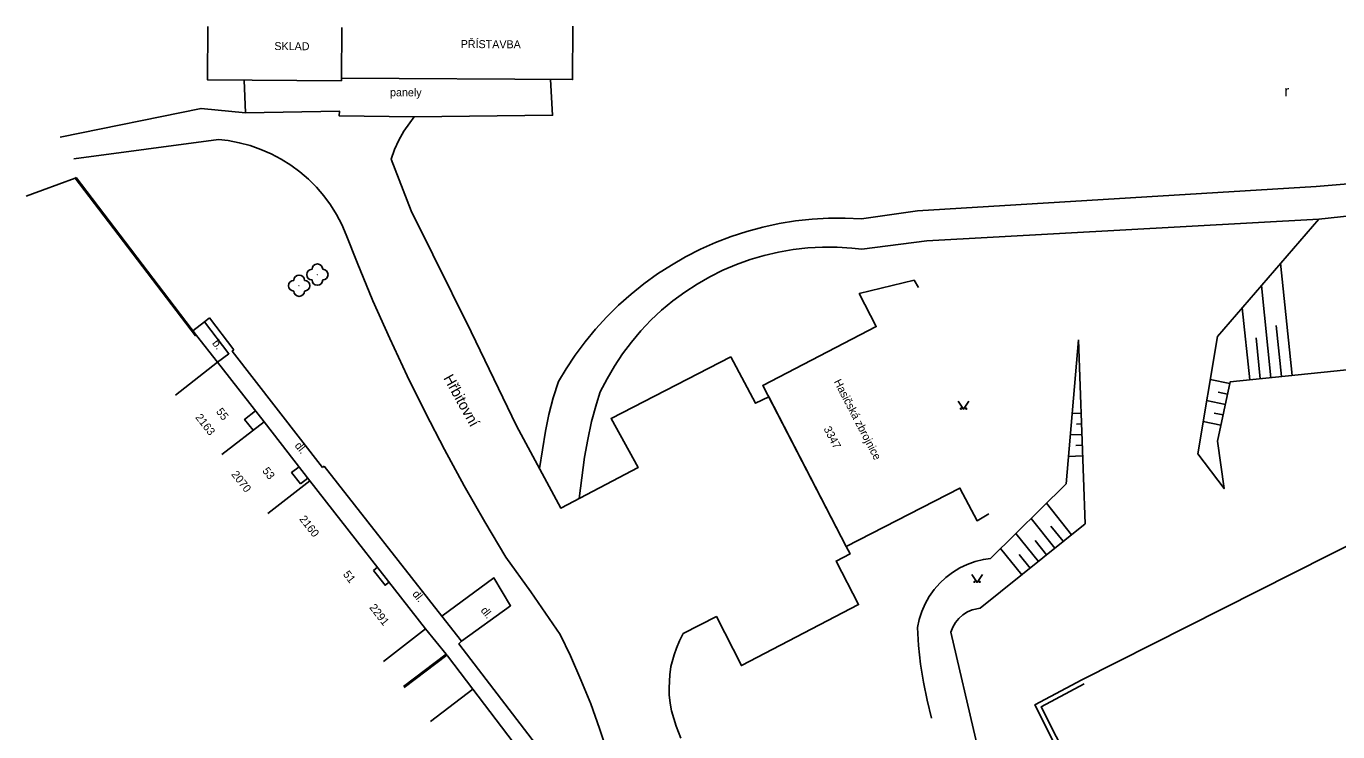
# Model space of a CAD drawing. Extents: x -584400 to -581602, y -1210894 to -1208793.
# Drawn here: x -582368.8 to -582245.9, y -1209064.3 to -1208998.2 of the extents above; entities that cross this region are included whole.
import ezdxf

# ---------------------------------------------------------------- set-up
doc = ezdxf.new("R2010")
doc.units = 0
for name, color, linetype in [('BUDOVY_MĚŘ', 7, 'Continuous'), ('NÁZVY_ULIC_TOK_SMĚR', 7, 'Continuous'), ('POMOC_POPIS', 7, 'Continuous'), ('ROZHRANÍ_PLOCH', 7, 'Continuous'), ('VÝŠKOPIS', 7, 'Continuous'), ('ZELEŇ', 7, 'Continuous'), ('ZN_DOPLŇKOVÉ', 7, 'Continuous'), ('ZN_KULTUR', 7, 'Continuous'), ('Č_POPIS_EVID', 7, 'Continuous')]:
    doc.layers.add(name, color=color, linetype=linetype)

msp = doc.modelspace()

# ---------------------------------------------------------------- linework, layer by layer
at = {"layer": 'BUDOVY_MĚŘ'}
for points in [[(-582351.77, -1208998.18), (-582351.8, -1209003.18), (-582339.24, -1209003.26)], [(-582339.24, -1209003.03), (-582317.59, -1209003.15), (-582317.56, -1208998.15)], [(-582339.21, -1208998.26), (-582339.24, -1209003.03)], [(-582339.24, -1209003.03), (-582339.24, -1209003.26)], [(-582285.59, -1209021.96), (-582290.73, -1209023.2), (-582289.14, -1209026.3), (-582299.77, -1209031.81), (-582291.95, -1209046.91), (-582281.3, -1209041.43), (-582279.7, -1209044.5), (-582278.59, -1209043.84)], [(-582285.59, -1209021.96), (-582285.17, -1209022.65)], [(-582354.8, -1209032.71), (-582350.86, -1209029.64)], [(-582346.51, -1209035.22), (-582350.86, -1209029.64)], [(-582350.45, -1209038.29), (-582346.51, -1209035.22)], [(-582342.2, -1209040.75), (-582346.51, -1209035.22)], [(-582346.15, -1209043.82), (-582342.2, -1209040.75)], [(-582335.32, -1209057.7), (-582331.38, -1209054.62), (-582342.2, -1209040.75)], [(-582330.92, -1209063.3), (-582326.94, -1209060.28)], [(-582326.06, -1209069.7), (-582322.16, -1209066.74), (-582322.08, -1209066.68), (-582326.94, -1209060.28)]]:
    msp.add_lwpolyline(points, dxfattribs=at)
at = {"layer": 'ROZHRANÍ_PLOCH'}
for points in [[(-582115.36, -1209000.62), (-582174.2, -1209004.42), (-582188.05, -1209005.87), (-582204.87, -1209008), (-582235.96, -1209012.17), (-582247.93, -1209013.18), (-582285.28, -1209015.45), (-582290.51, -1209016.2)], [(-582348.36, -1209003.2), (-582348.25, -1209006.26)], [(-582332.43, -1209006.63), (-582319.47, -1209006.49), (-582319.65, -1209003.14)], [(-582115.77, -1209003.45), (-582173.46, -1209007.45), (-582187.63, -1209008.6), (-582204.25, -1209010.7), (-582235.23, -1209014.9), (-582247.68, -1209016.23), (-582284.4, -1209018.26), (-582290.48, -1209019.05)], [(-582365.6, -1209008.55), (-582352.41, -1209005.85), (-582348.25, -1209006.26)], [(-582348.25, -1209006.26), (-582339.45, -1209006.11), (-582339.47, -1209006.54), (-582332.43, -1209006.63)], [(-582302.78, -1209029.12), (-582313.98, -1209034.9), (-582311.44, -1209039.49), (-582318.7, -1209043.3), (-582322.84, -1209035.61), (-582327.1, -1209026.78), (-582330.68, -1209019.54), (-582332.72, -1209015.45), (-582334.59, -1209010.62), (-582334.27, -1209009.71), (-582333.87, -1209008.83), (-582333.4, -1209007.99), (-582332.86, -1209007.19), (-582332.43, -1209006.63)], [(-582364.32, -1209010.58), (-582350.78, -1209008.77)], [(-582323.84, -1209047.92), (-582325.83, -1209044.59), (-582327.75, -1209041.23), (-582329.6, -1209037.83), (-582331.39, -1209034.39), (-582333.1, -1209030.92), (-582334.73, -1209027.41), (-582336.3, -1209023.87), (-582337.79, -1209020.3), (-582338.82, -1209017.71), (-582339.23, -1209016.74), (-582339.72, -1209015.8), (-582340.28, -1209014.9), (-582340.91, -1209014.04), (-582341.6, -1209013.24), (-582342.35, -1209012.49), (-582343.15, -1209011.8), (-582344, -1209011.17), (-582344.9, -1209010.6), (-582345.84, -1209010.11), (-582346.81, -1209009.69), (-582347.81, -1209009.34), (-582348.83, -1209009.07), (-582349.87, -1209008.87), (-582350.78, -1209008.77)], [(-582290.51, -1209016.2), (-582292.06, -1209016.13), (-582293.61, -1209016.14), (-582295.16, -1209016.23), (-582296.71, -1209016.4), (-582298.24, -1209016.65), (-582299.76, -1209016.98), (-582301.26, -1209017.38), (-582302.74, -1209017.87), (-582304.19, -1209018.42), (-582305.61, -1209019.05), (-582307, -1209019.76), (-582308.34, -1209020.53), (-582309.65, -1209021.37), (-582310.91, -1209022.28), (-582312.12, -1209023.25), (-582313.29, -1209024.29), (-582314.39, -1209025.38), (-582315.44, -1209026.53), (-582316.43, -1209027.73), (-582317.35, -1209028.97), (-582318.21, -1209030.27), (-582318.93, -1209031.46), (-582319.41, -1209032.99), (-582319.81, -1209034.54), (-582320.14, -1209036.11), (-582320.69, -1209039.6)], [(-582316.98, -1209042.4), (-582316.48, -1209038.55), (-582316.18, -1209036.87), (-582315.81, -1209035.2), (-582315.36, -1209033.55), (-582315, -1209032.41), (-582314.37, -1209031.19), (-582313.68, -1209030), (-582312.92, -1209028.85), (-582312.09, -1209027.75), (-582311.2, -1209026.7), (-582310.26, -1209025.71), (-582309.25, -1209024.77), (-582308.19, -1209023.89), (-582307.09, -1209023.07), (-582305.93, -1209022.32), (-582304.74, -1209021.63), (-582303.51, -1209021.02), (-582302.24, -1209020.48), (-582300.95, -1209020.02), (-582299.63, -1209019.63), (-582298.29, -1209019.31), (-582296.93, -1209019.08), (-582295.56, -1209018.93), (-582294.19, -1209018.85), (-582292.81, -1209018.86), (-582291.44, -1209018.94), (-582290.48, -1209019.05)], [(-582352.09, -1209025.86), (-582353.17, -1209026.69)], [(-582351.62, -1209025.49), (-582352.09, -1209025.86)], [(-582350.86, -1209029.64), (-582349.79, -1209028.84), (-582352.09, -1209025.86)], [(-582351.62, -1209025.49), (-582349.33, -1209028.48)], [(-582341.03, -1209039.5), (-582349.49, -1209028.6), (-582349.33, -1209028.48)], [(-582302.78, -1209029.12), (-582300.45, -1209033.48), (-582299.22, -1209032.87), (-582291.95, -1209046.91), (-582291.59, -1209047.6), (-582292.9, -1209048.27), (-582290.79, -1209052.35), (-582301.77, -1209058.07), (-582304.11, -1209053.47), (-582307.23, -1209055.07), (-582307.58, -1209055.76), (-582307.87, -1209056.44), (-582308.09, -1209057.07), (-582308.38, -1209058.16), (-582308.49, -1209058.94), (-582308.56, -1209060.15), (-582308.54, -1209060.82), (-582308.46, -1209061.58), (-582308.32, -1209062.31), (-582307.88, -1209063.74), (-582307.46, -1209064.88)], [(-582347.54, -1209036.02), (-582348.33, -1209035), (-582347.3, -1209034.2)], [(-582343.1, -1209041.03), (-582343.92, -1209039.98), (-582343.22, -1209039.44)], [(-582341.03, -1209039.5), (-582340.87, -1209039.37)], [(-582329.86, -1209053.45), (-582340.87, -1209039.37)], [(-582343.1, -1209041.03), (-582342.41, -1209040.49)], [(-582323.84, -1209047.92), (-582321.51, -1209051.15), (-582318.76, -1209055.14)], [(-582336.25, -1209049.15), (-582335.87, -1209048.86)], [(-582336.25, -1209049.15), (-582335.17, -1209050.54), (-582334.79, -1209050.24)], [(-582329.86, -1209053.45), (-582324.97, -1209049.85), (-582323.4, -1209052.46), (-582328.01, -1209055.77)], [(-582328.01, -1209055.77), (-582329.86, -1209053.45)], [(-582311.63, -1209078.27), (-582312, -1209075.85), (-582312.46, -1209073.43), (-582312.99, -1209071.04), (-582313.6, -1209068.66), (-582314.29, -1209066.3), (-582315.06, -1209063.97), (-582315.9, -1209061.66), (-582316.81, -1209059.39), (-582317.8, -1209057.14), (-582318.76, -1209055.14)], [(-582317.06, -1209070.62), (-582328.26, -1209056.03), (-582328.01, -1209055.77)]]:
    msp.add_lwpolyline(points, dxfattribs=at)
at = {"layer": 'VÝŠKOPIS'}
for points in [[(-582250.17, -1209030.88), (-582251.25, -1209020.37)], [(-582252.16, -1209031.09), (-582253.05, -1209022.45)], [(-582254.15, -1209031.29), (-582254.84, -1209024.54)], [(-582251.17, -1209030.99), (-582251.66, -1209026.2)], [(-582253.16, -1209031.19), (-582253.55, -1209027.34)], [(-582256.01, -1209031.64), (-582257.84, -1209031.25)], [(-582256.42, -1209033.6), (-582258.18, -1209033.23)], [(-582256.22, -1209032.62), (-582257.11, -1209032.43)], [(-582269.94, -1209034.41), (-582270.78, -1209034.44)], [(-582256.63, -1209034.57), (-582257.49, -1209034.4)], [(-582269.9, -1209035.41), (-582270.38, -1209035.43)], [(-582256.84, -1209035.55), (-582258.51, -1209035.2)], [(-582269.87, -1209036.41), (-582270.95, -1209036.45)], [(-582269.8, -1209038.41), (-582271.13, -1209038.46)], [(-582269.83, -1209037.41), (-582270.44, -1209037.43)], [(-582270.84, -1209045.8), (-582273.2, -1209042.85)], [(-582272.4, -1209047.05), (-582274.63, -1209044.27)], [(-582273.95, -1209048.3), (-582276.06, -1209045.68)], [(-582271.62, -1209046.42), (-582272.77, -1209044.99)], [(-582275.51, -1209049.56), (-582277.49, -1209047.09)], [(-582273.18, -1209047.68), (-582274.26, -1209046.33)], [(-582283.95, -1209062.99), (-582284.37, -1209061.32), (-582284.72, -1209059.63), (-582284.98, -1209057.92), (-582285.17, -1209056.2), (-582285.27, -1209054.51), (-582285.11, -1209053.74), (-582284.87, -1209052.99), (-582284.55, -1209052.27), (-582284.17, -1209051.58), (-582283.71, -1209050.94), (-582283.19, -1209050.34), (-582282.62, -1209049.81), (-582281.99, -1209049.33), (-582281.32, -1209048.92), (-582280.61, -1209048.58), (-582279.87, -1209048.31), (-582279.1, -1209048.12), (-582278.43, -1209048.02)], [(-582274.73, -1209048.93), (-582275.76, -1209047.66)], [(-582282.15, -1209054.93), (-582281.97, -1209054.46), (-582281.71, -1209054.03), (-582281.4, -1209053.64), (-582281.02, -1209053.31), (-582280.6, -1209053.04), (-582280.14, -1209052.84), (-582279.41, -1209052.69)], [(-582282.15, -1209054.93), (-582279.81, -1209065), (-582277.4, -1209075.66)]]:
    msp.add_lwpolyline(points, dxfattribs=at)
at = {"layer": 'ZELEŇ'}
for centre in [(-582343.22, -1209022.47), (-582341.51, -1209021.43)]:
    msp.add_circle(centre, 0.0005, dxfattribs=at)
for centre, start, end in [((-582342.01, -1209021.43), 90, 270), ((-582341.51, -1209020.93), 0, 180), ((-582341.01, -1209021.43), 270, 90), ((-582343.72, -1209022.47), 90, 270), ((-582343.22, -1209021.97), 0, 180), ((-582342.72, -1209022.47), 270, 90), ((-582341.51, -1209021.93), 180, 360), ((-582343.22, -1209022.97), 180, 360)]:
    msp.add_arc(centre, 0.5, start, end, dxfattribs=at)
at = {"layer": 'ZN_DOPLŇKOVÉ'}
for points in [[(-582364.2, -1209012.38), (-582368.79, -1209014.08)], [(-582364.1, -1209012.34), (-582364.2, -1209012.38)], [(-582352.93, -1209027.18), (-582364.2, -1209012.38)], [(-582364.1, -1209012.34), (-582352.85, -1209027.12)], [(-582247.68, -1209016.23), (-582257.16, -1209027.22), (-582259.02, -1209038.22), (-582256.55, -1209041.48), (-582257.15, -1209037.05), (-582255.98, -1209031.48), (-582239.89, -1209029.83), (-582215.92, -1209026.89), (-582197.95, -1209029.01)], [(-582352.93, -1209027.18), (-582352.85, -1209027.12)], [(-582350.86, -1209029.64), (-582352.85, -1209027.12)], [(-582279.41, -1209052.69), (-582269.57, -1209044.78), (-582270.18, -1209027.53)], [(-582278.44, -1209048.02), (-582271.35, -1209041.02), (-582270.18, -1209027.53)], [(-582269.88, -1209059.4), (-582236.82, -1209042.71), (-582234.36, -1209047.51), (-582197.95, -1209029.01), (-582195.63, -1209033.58)], [(-582329.45, -1209057), (-582331.38, -1209054.62)], [(-582333.43, -1209060.03), (-582329.45, -1209057), (-582329.39, -1209057.08)], [(-582329.39, -1209057.08), (-582333.37, -1209060.11)], [(-582329.39, -1209057.08), (-582329.33, -1209057.16)], [(-582326.94, -1209060.28), (-582329.33, -1209057.16)], [(-582259.62, -1209090.62), (-582267.09, -1209075.99), (-582274.29, -1209061.75), (-582269.88, -1209059.4)], [(-582269.66, -1209059.79), (-582273.69, -1209061.94), (-582266.69, -1209075.78), (-582259.22, -1209090.42)]]:
    msp.add_lwpolyline(points, dxfattribs=at)
at = {"layer": 'ZN_KULTUR'}
for points in [[(-582281.46, -1209033.29), (-582280.96, -1209034.04), (-582280.46, -1209033.29)], [(-582280.19, -1209049.53), (-582279.69, -1209050.28), (-582279.19, -1209049.53)]]:
    msp.add_lwpolyline(points, dxfattribs=at)
for centre in [(-582281.21, -1209033.99), (-582280.71, -1209033.99), (-582279.94, -1209050.23), (-582279.44, -1209050.23)]:
    msp.add_circle(centre, 0.05, dxfattribs=at)

# ---------------------------------------------------------------- texts
at = {"layer": 'NÁZVY_ULIC_TOK_SMĚR'}
msp.add_text('Hřbitovní', height=1, rotation=299.053, dxfattribs=at).set_placement((-582329.73, -1209031.12))
at = {"layer": 'POMOC_POPIS'}
for s, rotation, p in [('SKLAD', 359.6442, (-582345.54, -1209000.38)), ('PŘÍSTAVBA', 359.6442, (-582328.08, -1209000.19)), ('panely', 359.6442, (-582334.7, -1209004.71)), ('b.', 307.7495, (-582351.4, -1209027.87)), ('Hasičská zbrojnice', 297.3788, (-582293.14, -1209031.46)), ('dl.', 308.6809, (-582343.68, -1209037.47)), ('dl.', 308.6809, (-582332.66, -1209051.38)), ('dl.', 308.6809, (-582326.25, -1209052.92))]:
    msp.add_text(s, height=0.75, rotation=rotation, dxfattribs=at).set_placement(p)
at = {"layer": 'ZN_KULTUR'}
msp.add_text('r', height=1, dxfattribs=at).set_placement((-582250.9, -1209004.72))
at = {"layer": 'Č_POPIS_EVID'}
for s, rotation, p in [('2163', 307.948, (-582352.98, -1209034.82)), ('55', 307.9517, (-582351.04, -1209034.28)), ('3347', 297.3788, (-582294.1, -1209035.87)), ('53', 307.8743, (-582346.71, -1209039.83)), ('2070', 307.948, (-582349.61, -1209040.16)), ('2160', 307.948, (-582343.24, -1209044.35)), ('51', 307.973, (-582339.15, -1209049.53)), ('2291', 307.948, (-582336.68, -1209052.64))]:
    msp.add_text(s, height=0.75, rotation=rotation, dxfattribs=at).set_placement(p)

doc.saveas('drawing.dxf')
